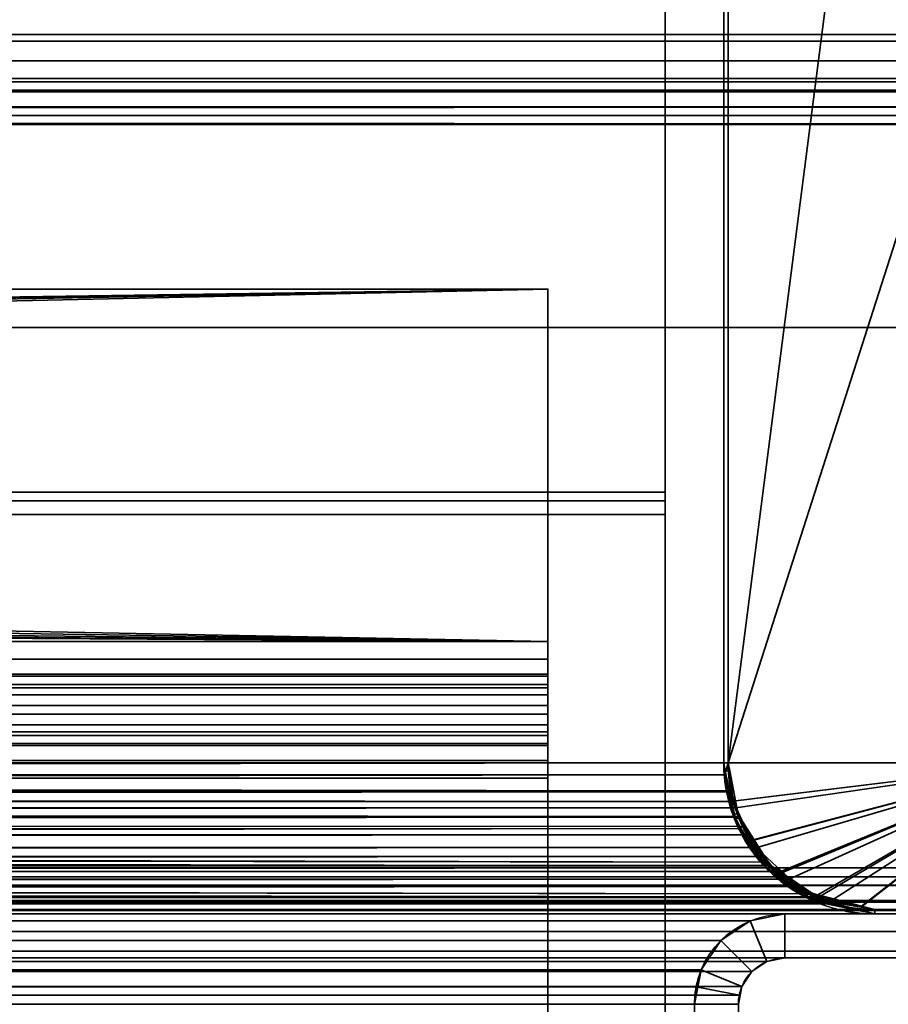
# Model space of a CAD drawing. Header units: millimetres. Extents: x -508 to 6708, y -115 to 193.
# Tile 627 of 656: x 1825 to 1855, y 47 to 81. Entities that reach past the tile are written whole.
import ezdxf

# ---------------------------------------------------------------- set-up
doc = ezdxf.new("R2010")
doc.units = ezdxf.units.MM
doc.layers.add('151', color=7, linetype='Continuous', true_color=0xffffff)

# ---------------------------------------------------------------- blocks, each defined once
blk = doc.blocks.new('UG_SURFACE_002')
at = {"layer": '151', "color": 252, "linetype": 'Continuous', "lineweight": 35}
for points in [[(2057.5, -10, 2215.25), (2057.5, 174.4, 2215.25), (942.5, 174.4, 2215.25), (942.5, -10, 2215.25)], [(1092.5, -10, 2065.25), (1092.5, 174.4, 2065.25), (1907.5, 174.4, 2065.25), (1907.5, -10, 2065.25)]]:
    blk.add_3dface(points, dxfattribs=at)
blk = doc.blocks.new('UG_SURFACE_148')
at = {"layer": '151', "color": 252, "linetype": 'Continuous', "lineweight": 35}
for points in [[(1886.92, 80, 2044.17), (1113.08, 80, 2044.17), (1111.901, 79.766, 2045.349), (1888.099, 79.766, 2045.349)], [(1133.92, 80, 2023.33), (1113.08, 80, 2044.17), (1886.92, 80, 2044.17), (1866.08, 80, 2023.33)], [(1864.901, 79.766, 2022.151), (1135.099, 79.766, 2022.151), (1133.92, 80, 2023.33), (1866.08, 80, 2023.33)], [(1888.099, 79.766, 2045.349), (1111.901, 79.766, 2045.349), (1110.902, 79.098, 2046.348), (1889.098, 79.098, 2046.348)], [(1863.902, 79.098, 2021.152), (1136.098, 79.098, 2021.152), (1135.099, 79.766, 2022.151), (1864.901, 79.766, 2022.151)], [(1889.098, 79.098, 2046.348), (1110.902, 79.098, 2046.348), (1110.234, 78.099, 2047.016), (1889.766, 78.099, 2047.016)], [(1863.234, 78.099, 2020.484), (1136.766, 78.099, 2020.484), (1136.098, 79.098, 2021.152), (1863.902, 79.098, 2021.152)], [(1888.037, 78.037, 2045.287), (1111.963, 78.037, 2045.287), (1112.475, 78.38, 2044.775), (1887.525, 78.38, 2044.775)], [(1887.525, 78.38, 2044.775), (1112.475, 78.38, 2044.775), (1113.08, 78.5, 2044.17), (1886.92, 78.5, 2044.17)], [(1133.92, 78.5, 2023.33), (1866.08, 78.5, 2023.33), (1886.92, 78.5, 2044.17), (1113.08, 78.5, 2044.17)], [(1866.08, 78.5, 2023.33), (1133.92, 78.5, 2023.33), (1134.525, 78.38, 2022.725), (1865.475, 78.38, 2022.725)], [(1865.475, 78.38, 2022.725), (1134.525, 78.38, 2022.725), (1135.037, 78.037, 2022.213), (1864.963, 78.037, 2022.213)], [(1889.941, 77.521, 2047.191), (1889.766, 78.099, 2047.016), (1110.234, 78.099, 2047.016), (1110.059, 77.521, 2047.191)], [(1888.38, 77.525, 2045.63), (1111.62, 77.525, 2045.63), (1111.963, 78.037, 2045.287), (1888.037, 78.037, 2045.287)], [(1864.963, 78.037, 2022.213), (1135.037, 78.037, 2022.213), (1135.38, 77.525, 2021.87), (1864.62, 77.525, 2021.87)], [(1136.941, 77.521, 2020.309), (1136.766, 78.099, 2020.484), (1863.234, 78.099, 2020.484)], [(1136.941, 77.521, 2020.309), (1863.234, 78.099, 2020.484), (1863.059, 77.521, 2020.309)], [(1110.059, 77.521, 2047.191), (1110, 76.92, 2047.25), (1890, 76.92, 2047.25)], [(1110.059, 77.521, 2047.191), (1890, 76.92, 2047.25), (1889.941, 77.521, 2047.191)], [(1111.53, 77.228, 2045.72), (1111.62, 77.525, 2045.63), (1888.38, 77.525, 2045.63), (1888.47, 77.228, 2045.72)], [(1864.53, 77.228, 2021.78), (1135.38, 77.525, 2021.87), (1135.47, 77.228, 2021.78)], [(1864.53, 77.228, 2021.78), (1864.62, 77.525, 2021.87), (1135.38, 77.525, 2021.87)], [(1863.059, 77.521, 2020.309), (1137, 76.92, 2020.25), (1136.941, 77.521, 2020.309)], [(1863.059, 77.521, 2020.309), (1863, 76.92, 2020.25), (1137, 76.92, 2020.25)], [(1110, 76.92, 2047.25), (1110, 70, 2047.25), (1890, 70, 2047.25), (1890, 76.92, 2047.25)], [(1888.5, 76.92, 2045.75), (1111.5, 76.92, 2045.75), (1111.53, 77.228, 2045.72)], [(1111.5, 76.92, 2045.75), (1888.5, 76.92, 2045.75), (1888.5, 70, 2045.75), (1111.5, 70, 2045.75)], [(1888.47, 77.228, 2045.72), (1888.5, 76.92, 2045.75), (1111.53, 77.228, 2045.72)], [(1135.47, 77.228, 2021.78), (1864.5, 76.92, 2021.75), (1864.53, 77.228, 2021.78)], [(1135.47, 77.228, 2021.78), (1135.5, 76.92, 2021.75), (1864.5, 76.92, 2021.75)], [(1135.5, 51.58, 2021.75), (1864.5, 51.58, 2021.75), (1864.5, 76.92, 2021.75), (1135.5, 76.92, 2021.75)], [(1137, 51.58, 2020.25), (1137, 76.92, 2020.25), (1863, 76.92, 2020.25), (1863, 51.58, 2020.25)], [(1111.5, 70, 2045.75), (1888.5, 70, 2045.75), (1890, 70, 2047.25), (1110, 70, 2047.25)], [(1864.5, 51.58, 2021.75), (1135.5, 51.58, 2021.75), (1135.559, 50.979, 2021.691)], [(1864.441, 50.979, 2021.691), (1864.5, 51.58, 2021.75), (1135.559, 50.979, 2021.691)], [(1137.03, 51.272, 2020.22), (1137, 51.58, 2020.25), (1863, 51.58, 2020.25)], [(1137.03, 51.272, 2020.22), (1863, 51.58, 2020.25), (1862.97, 51.272, 2020.22)], [(1862.97, 51.272, 2020.22), (1862.88, 50.975, 2020.13), (1137.12, 50.975, 2020.13), (1137.03, 51.272, 2020.22)], [(1135.559, 50.979, 2021.691), (1135.734, 50.401, 2021.516), (1864.266, 50.401, 2021.516), (1864.441, 50.979, 2021.691)], [(1862.537, 50.463, 2019.787), (1137.463, 50.463, 2019.787), (1137.12, 50.975, 2020.13), (1862.88, 50.975, 2020.13)], [(1864.266, 50.401, 2021.516), (1135.734, 50.401, 2021.516), (1136.402, 49.402, 2020.848), (1863.598, 49.402, 2020.848)], [(1862.025, 50.12, 2019.275), (1137.975, 50.12, 2019.275), (1137.463, 50.463, 2019.787), (1862.537, 50.463, 2019.787)], [(1861.42, 50, 2018.67), (1138.58, 50, 2018.67), (1137.975, 50.12, 2019.275), (1862.025, 50.12, 2019.275)], [(1148.92, 50, 2008.33), (1138.58, 50, 2018.67), (1861.42, 50, 2018.67), (1851.08, 50, 2008.33)], [(1849.901, 49.766, 2007.151), (1150.099, 49.766, 2007.151), (1148.92, 50, 2008.33), (1851.08, 50, 2008.33)], [(1848.902, 49.098, 2006.152), (1151.098, 49.098, 2006.152), (1150.099, 49.766, 2007.151), (1849.901, 49.766, 2007.151)], [(1850.475, 48.38, 2007.725), (1849.963, 48.037, 2007.213), (1848.902, 49.098, 2006.152), (1849.901, 49.766, 2007.151)], [(1851.08, 48.5, 2008.33), (1850.475, 48.38, 2007.725), (1849.901, 49.766, 2007.151), (1851.08, 50, 2008.33)], [(1851.08, 50, 2008.33), (1861.42, 50, 2018.67), (1861.42, 48.5, 2018.67), (1851.08, 48.5, 2008.33)], [(1863.598, 49.402, 2020.848), (1136.402, 49.402, 2020.848), (1137.401, 48.734, 2019.849), (1862.599, 48.734, 2019.849)], [(1848.234, 48.099, 2005.484), (1151.766, 48.099, 2005.484), (1151.098, 49.098, 2006.152), (1848.902, 49.098, 2006.152)], [(1848.234, 48.099, 2005.484), (1848.902, 49.098, 2006.152), (1849.963, 48.037, 2007.213), (1849.62, 47.525, 2006.87)], [(1862.599, 48.734, 2019.849), (1137.401, 48.734, 2019.849), (1138.58, 48.5, 2018.67), (1861.42, 48.5, 2018.67)], [(1148.92, 48.5, 2008.33), (1851.08, 48.5, 2008.33), (1861.42, 48.5, 2018.67), (1138.58, 48.5, 2018.67)], [(1851.08, 48.5, 2008.33), (1148.92, 48.5, 2008.33), (1149.525, 48.38, 2007.725), (1850.475, 48.38, 2007.725)], [(1850.475, 48.38, 2007.725), (1149.525, 48.38, 2007.725), (1150.037, 48.037, 2007.213), (1849.963, 48.037, 2007.213)], [(1849.963, 48.037, 2007.213), (1150.037, 48.037, 2007.213), (1150.38, 47.525, 2006.87), (1849.62, 47.525, 2006.87)], [(1151.941, 47.521, 2005.309), (1151.766, 48.099, 2005.484), (1848.234, 48.099, 2005.484)], [(1151.941, 47.521, 2005.309), (1848.234, 48.099, 2005.484), (1848.059, 47.521, 2005.309)], [(1848.059, 47.521, 2005.309), (1848.234, 48.099, 2005.484), (1849.62, 47.525, 2006.87), (1849.53, 47.228, 2006.78)], [(1849.53, 47.228, 2006.78), (1150.38, 47.525, 2006.87), (1150.47, 47.228, 2006.78)], [(1849.53, 47.228, 2006.78), (1849.62, 47.525, 2006.87), (1150.38, 47.525, 2006.87)], [(1848.059, 47.521, 2005.309), (1152, 46.92, 2005.25), (1151.941, 47.521, 2005.309)], [(1848.059, 47.521, 2005.309), (1848, 46.92, 2005.25), (1152, 46.92, 2005.25)], [(1848, 46.92, 2005.25), (1848.059, 47.521, 2005.309), (1849.53, 47.228, 2006.78), (1849.5, 46.92, 2006.75)], [(1150.47, 47.228, 2006.78), (1849.5, 46.92, 2006.75), (1849.53, 47.228, 2006.78)], [(1150.47, 47.228, 2006.78), (1150.5, 46.92, 2006.75), (1849.5, 46.92, 2006.75)], [(1150.5, 6.25, 2006.75), (1849.5, 6.25, 2006.75), (1849.5, 46.92, 2006.75), (1150.5, 46.92, 2006.75)], [(1152, 6.25, 2005.25), (1152, 46.92, 2005.25), (1848, 46.92, 2005.25), (1848, 6.25, 2005.25)], [(1849.5, 46.92, 2006.75), (1849.5, 6.25, 2006.75), (1848, 6.25, 2005.25), (1848, 46.92, 2005.25)]]:
    blk.add_3dface(points, dxfattribs=at)
blk = doc.blocks.new('UG_SURFACE_149')
at = {"layer": '151', "color": 252, "linetype": 'Continuous', "lineweight": 35}
for points in [[(1849.901, 49.766, 2007.151), (1849.901, 49.766, -7.75), (1848.902, 49.098, -7.75), (1848.902, 49.098, 2006.152)], [(1848.902, 49.098, -7.75), (1849.901, 49.766, -7.75), (1850.475, 48.38, -7.75), (1849.963, 48.037, -7.75)], [(1849.901, 49.766, 2007.151), (1848.902, 49.098, 2006.152), (1849.963, 48.037, 2007.213), (1850.475, 48.38, 2007.725)], [(1851.08, 50, 2008.33), (1851.08, 50, -7.75), (1849.901, 49.766, -7.75), (1849.901, 49.766, 2007.151)], [(1851.08, 48.5, -7.75), (1850.475, 48.38, -7.75), (1849.901, 49.766, -7.75), (1851.08, 50, -7.75)], [(1851.08, 50, 2008.33), (1849.901, 49.766, 2007.151), (1850.475, 48.38, 2007.725), (1851.08, 48.5, 2008.33)], [(1851.08, 50, 2008.33), (1861.42, 50, 2018.67), (1861.42, 50, -7.75), (1851.08, 50, -7.75)], [(1861.42, 48.5, -7.75), (1851.08, 48.5, -7.75), (1851.08, 50, -7.75), (1861.42, 50, -7.75)], [(1851.08, 48.5, 2008.33), (1861.42, 48.5, 2018.67), (1861.42, 50, 2018.67), (1851.08, 50, 2008.33)], [(1848.902, 49.098, 2006.152), (1848.902, 49.098, -7.75), (1848.234, 48.099, -7.75), (1848.234, 48.099, 2005.484)], [(1849.963, 48.037, -7.75), (1849.62, 47.525, -7.75), (1848.234, 48.099, -7.75), (1848.902, 49.098, -7.75)], [(1849.62, 47.525, 2006.87), (1849.963, 48.037, 2007.213), (1848.902, 49.098, 2006.152), (1848.234, 48.099, 2005.484)], [(1849.963, 48.037, 2007.213), (1849.963, 48.037, -7.75), (1850.475, 48.38, -7.75), (1850.475, 48.38, 2007.725)], [(1850.475, 48.38, 2007.725), (1850.475, 48.38, -7.75), (1851.08, 48.5, -7.75), (1851.08, 48.5, 2008.33)], [(1851.08, 48.5, 2008.33), (1851.08, 48.5, -7.75), (1861.42, 48.5, -7.75), (1861.42, 48.5, 2018.67)], [(1848.234, 48.099, -7.75), (1848, 46.92, -7.75), (1848, 46.92, 2005.25)], [(1848, 46.92, 2005.25), (1848.059, 47.521, 2005.309), (1848.234, 48.099, -7.75)], [(1848, 46.92, -7.75), (1848.234, 48.099, -7.75), (1849.62, 47.525, -7.75), (1849.5, 46.92, -7.75)], [(1848.059, 47.521, 2005.309), (1848.234, 48.099, 2005.484), (1848.234, 48.099, -7.75)], [(1849.53, 47.228, 2006.78), (1849.62, 47.525, 2006.87), (1848.234, 48.099, 2005.484), (1848.059, 47.521, 2005.309)], [(1849.62, 47.525, 2006.87), (1849.62, 47.525, -7.75), (1849.963, 48.037, -7.75), (1849.963, 48.037, 2007.213)], [(1849.5, 46.92, 2006.75), (1849.53, 47.228, 2006.78), (1848.059, 47.521, 2005.309), (1848, 46.92, 2005.25)], [(1849.53, 47.228, 2006.78), (1849.5, 46.92, -7.75), (1849.62, 47.525, -7.75)], [(1849.62, 47.525, -7.75), (1849.62, 47.525, 2006.87), (1849.53, 47.228, 2006.78)], [(1849.53, 47.228, 2006.78), (1849.5, 46.92, 2006.75), (1849.5, 46.92, -7.75)], [(1848, 6.25, 2005.25), (1848, 46.92, 2005.25), (1848, 46.92, -7.75), (1848, 6.25, -7.75)], [(1849.5, 46.92, -7.75), (1849.5, 6.25, -7.75), (1848, 6.25, -7.75), (1848, 46.92, -7.75)], [(1848, 46.92, 2005.25), (1848, 6.25, 2005.25), (1849.5, 6.25, 2006.75), (1849.5, 46.92, 2006.75)], [(1849.5, 6.25, 2006.75), (1849.5, 6.25, -7.75), (1849.5, 46.92, -7.75), (1849.5, 46.92, 2006.75)]]:
    blk.add_3dface(points, dxfattribs=at)
blk = doc.blocks.new('UG_SURFACE_151')
at = {"layer": '151', "color": 252, "linetype": 'Continuous', "lineweight": 35}
for points in [[(1847, 94.189, -1.975), (1153, 94.189, -1.975), (1153, 64.383, 7.137), (1847, 64.383, 7.137)], [(1847, 64.091, 6.181), (1847, 93.896, -2.932), (1847, 94.189, -1.975), (1847, 64.383, 7.137)], [(1847, 93.896, -2.932), (1847, 64.091, 6.181), (1153, 64.091, 6.181), (1153, 93.896, -2.932)], [(1153, 63.629, 7.25), (1847, 63.629, 7.25), (1847, 64.383, 7.137), (1153, 64.383, 7.137)], [(1847, 64.383, 7.137), (1847, 63.629, 7.25), (1847, 63.629, 6.25), (1847, 64.091, 6.181)], [(1153, 64.091, 6.181), (1847, 64.091, 6.181), (1847, 63.629, 6.25), (1153, 63.629, 6.25)], [(1847, 63.629, 7.25), (1153, 63.629, 7.25), (1153, 6.5, 7.25), (1847, 6.5, 7.25)], [(1847, 63.629, 6.25), (1847, 6.5, 6.25), (1153, 6.5, 6.25), (1153, 63.629, 6.25)], [(1847, 63.629, 7.25), (1847, 6.5, 7.25), (1847, 6.5, 6.25), (1847, 63.629, 6.25)]]:
    blk.add_3dface(points, dxfattribs=at)
blk = doc.blocks.new('UG_SURFACE_152')
at = {"layer": '151', "color": 252, "linetype": 'Continuous', "lineweight": 35}
for points in [[(1843, 71.312, -8.75), (1157, 71.312, -8.75), (1157, 71.312, -7.25), (1843, 71.312, -7.25)], [(1550, 67, -7.25), (1843, 71.312, -7.25), (1157, 71.312, -7.25)], [(1157, 71.312, -8.75), (1843, 71.312, -8.75), (1550, 67, -8.75)], [(1843, 71.312, -7.25), (1550, 67, -7.25), (1551.22, 66.741, -7.25)], [(1551.22, 66.741, -8.75), (1550, 67, -8.75), (1843, 71.312, -8.75)], [(1551.22, 66.741, -7.25), (1552.229, 66.007, -7.25), (1843, 71.312, -7.25)], [(1843, 71.312, -8.75), (1552.229, 66.007, -8.75), (1551.22, 66.741, -8.75)], [(1843, 59.292, -7.25), (1843, 71.312, -7.25), (1552.229, 66.007, -7.25), (1552.853, 64.927, -7.25)], [(1552.853, 64.927, -8.75), (1552.229, 66.007, -8.75), (1843, 71.312, -8.75)], [(1843, 71.312, -8.75), (1843, 59.292, -8.75), (1552.984, 63.686, -8.75), (1552.853, 64.927, -8.75)], [(1843, 59.292, -8.75), (1843, 71.312, -8.75), (1843, 71.312, -7.25), (1843, 59.292, -7.25)], [(1552.853, 64.927, -7.25), (1552.984, 63.686, -7.25), (1843, 59.292, -7.25)], [(1843, 59.292, -7.25), (1552.984, 63.686, -7.25), (1552.598, 62.5, -7.25)], [(1552.598, 62.5, -8.75), (1552.984, 63.686, -8.75), (1843, 59.292, -8.75)], [(1552.598, 62.5, -7.25), (1551.763, 61.573, -7.25), (1843, 59.292, -7.25)], [(1843, 59.292, -8.75), (1551.763, 61.573, -8.75), (1552.598, 62.5, -8.75)], [(1551.763, 61.573, -7.25), (1550.624, 61.066, -7.25), (1843, 59.292, -7.25)], [(1550.624, 61.066, -8.75), (1551.763, 61.573, -8.75), (1843, 59.292, -8.75)], [(1157, 59.292, -7.25), (1843, 59.292, -7.25), (1550.624, 61.066, -7.25), (1549.376, 61.066, -7.25)], [(1550, 61, -8.75), (1843, 59.292, -8.75), (1157, 59.292, -8.75)], [(1843, 59.292, -8.75), (1550, 61, -8.75), (1550.624, 61.066, -8.75)], [(1157, 58.687, -7.13), (1843, 58.687, -7.13), (1843, 59.292, -7.25), (1157, 59.292, -7.25)], [(1157, 59.292, -8.75), (1843, 59.292, -8.75), (1843, 58.113, -8.516), (1157, 58.113, -8.516)], [(1843, 59.292, -7.25), (1843, 58.687, -7.13), (1843, 58.113, -8.516), (1843, 59.292, -8.75)], [(1157, 58.174, -6.787), (1843, 58.174, -6.787), (1843, 58.687, -7.13), (1157, 58.687, -7.13)], [(1843, 58.687, -7.13), (1843, 58.174, -6.787), (1843, 57.114, -7.848), (1843, 58.113, -8.516)], [(1157, 57.832, -6.275), (1843, 57.832, -6.275), (1843, 58.174, -6.787), (1157, 58.174, -6.787)], [(1157, 58.113, -8.516), (1843, 58.113, -8.516), (1843, 57.114, -7.848), (1157, 57.114, -7.848)], [(1843, 58.174, -6.787), (1843, 57.832, -6.275), (1843, 56.446, -6.849), (1843, 57.114, -7.848)], [(1157, 57.712, -5.67), (1843, 57.712, -5.67), (1843, 57.832, -6.275), (1157, 57.832, -6.275)], [(1843, 56.212, -5.67), (1843, 56.446, -6.849), (1843, 57.832, -6.275), (1843, 57.712, -5.67)], [(1157, 57.477, 4.349), (1843, 57.477, 4.349), (1843, 57.712, 3.17), (1157, 57.712, 3.17)], [(1157, 57.712, 3.17), (1843, 57.712, 3.17), (1843, 57.712, -5.67), (1157, 57.712, -5.67)], [(1157, 56.81, 5.348), (1843, 56.81, 5.348), (1843, 57.477, 4.349), (1157, 57.477, 4.349)], [(1843, 57.712, 3.17), (1843, 57.477, 4.349), (1843, 56.091, 3.775), (1843, 56.212, 3.17)], [(1843, 57.712, -5.67), (1843, 57.712, 3.17), (1843, 56.212, 3.17), (1843, 56.212, -5.67)], [(1843, 55.749, 4.287), (1843, 56.091, 3.775), (1843, 57.477, 4.349), (1843, 56.81, 5.348)], [(1157, 57.114, -7.848), (1843, 57.114, -7.848), (1843, 56.446, -6.849), (1157, 56.446, -6.849)], [(1157, 55.81, 6.016), (1843, 55.81, 6.016), (1843, 56.81, 5.348), (1157, 56.81, 5.348)], [(1843, 55.236, 4.63), (1843, 55.749, 4.287), (1843, 56.81, 5.348), (1843, 55.81, 6.016)], [(1157, 56.446, -6.849), (1843, 56.446, -6.849), (1843, 56.212, -5.67), (1157, 56.212, -5.67)], [(1157, 56.212, 3.17), (1843, 56.212, 3.17), (1843, 56.091, 3.775), (1157, 56.091, 3.775)], [(1157, 56.212, -5.67), (1843, 56.212, -5.67), (1843, 56.212, 3.17), (1157, 56.212, 3.17)], [(1157, 56.091, 3.775), (1843, 56.091, 3.775), (1843, 55.749, 4.287), (1157, 55.749, 4.287)], [(1157, 54.632, 6.25), (1843, 54.632, 6.25), (1843, 55.81, 6.016), (1157, 55.81, 6.016)], [(1157, 55.749, 4.287), (1843, 55.749, 4.287), (1843, 55.236, 4.63), (1157, 55.236, 4.63)], [(1843, 54.632, 4.75), (1843, 55.236, 4.63), (1843, 55.81, 6.016), (1843, 54.632, 6.25)], [(1157, 55.236, 4.63), (1843, 55.236, 4.63), (1843, 54.632, 4.75), (1157, 54.632, 4.75)], [(1157, 44.454, 6.25), (1843, 44.454, 6.25), (1843, 54.632, 6.25), (1157, 54.632, 6.25)], [(1157, 54.632, 4.75), (1843, 54.632, 4.75), (1843, 44.454, 4.75), (1157, 44.454, 4.75)], [(1843, 44.454, 4.75), (1843, 54.632, 4.75), (1843, 54.632, 6.25), (1843, 44.454, 6.25)]]:
    blk.add_3dface(points, dxfattribs=at)
blk = doc.blocks.new('UG_SURFACE_164')
at = {"layer": '151', "color": 14, "linetype": 'Continuous', "lineweight": 35}
for points in [[(1860, 50.15, 2017.25), (1860, 55.15, 2017.25), (1140, 55.15, 2017.25), (1140, 50.15, 2017.25)], [(1860, 55.15, 2017.25), (1849.15, 55.15, 2006.4), (1150.85, 55.15, 2006.4), (1140, 55.15, 2017.25)], [(1150.759, 54.198, 2006.491), (1849.15, 55.15, 2006.4), (1849.324, 53.842, 2006.574)], [(1150.759, 54.198, 2006.491), (1150.85, 55.15, 2006.4), (1849.15, 55.15, 2006.4)], [(1849.414, 53.622, 2006.664), (1849.324, 53.842, 2006.574), (1849.15, 55.15, 2006.4), (1860, 55.15, 2017.25)], [(1850.136, 52.266, 2007.386), (1849.794, 52.695, 2007.044), (1849.414, 53.622, 2006.664), (1860, 55.15, 2017.25)], [(1851.232, 51.184, 2008.482), (1850.782, 51.454, 2008.032), (1850.136, 52.266, 2007.386), (1860, 55.15, 2017.25)], [(1860, 55.15, 2017.25), (1852.607, 50.417, 2009.857), (1852.471, 50.44, 2009.721), (1851.232, 51.184, 2008.482)], [(1860, 55.15, 2017.25), (1860, 50.15, 2017.25), (1854.15, 50.15, 2011.4), (1852.607, 50.417, 2009.857)], [(1849.324, 53.842, 2006.574), (1150.571, 53.63, 2006.68), (1150.759, 54.198, 2006.491)], [(1849.324, 53.842, 2006.574), (1849.414, 53.622, 2006.664), (1150.571, 53.63, 2006.68)], [(1150.357, 52.984, 2006.893), (1150.571, 53.63, 2006.68), (1849.414, 53.622, 2006.664)], [(1150.357, 52.984, 2006.893), (1849.414, 53.622, 2006.664), (1849.794, 52.695, 2007.044)], [(1849.794, 52.695, 2007.044), (1149.864, 52.258, 2007.385), (1150.357, 52.984, 2006.893)], [(1849.794, 52.695, 2007.044), (1850.136, 52.266, 2007.386), (1149.864, 52.258, 2007.385)], [(1149.534, 51.769, 2007.716), (1850.136, 52.266, 2007.386), (1850.782, 51.454, 2008.032)], [(1149.534, 51.769, 2007.716), (1149.864, 52.258, 2007.385), (1850.136, 52.266, 2007.386)], [(1850.782, 51.454, 2008.032), (1148.762, 51.184, 2008.487), (1149.534, 51.769, 2007.716)], [(1850.782, 51.454, 2008.032), (1851.232, 51.184, 2008.482), (1148.762, 51.184, 2008.487)], [(1148.116, 50.693, 2009.134), (1851.232, 51.184, 2008.482), (1852.471, 50.44, 2009.721)], [(1148.116, 50.693, 2009.134), (1148.762, 51.184, 2008.487), (1851.232, 51.184, 2008.482)], [(1145.85, 50.15, 2011.4), (1147.38, 50.517, 2009.87), (1852.607, 50.417, 2009.857)], [(1852.607, 50.417, 2009.857), (1854.15, 50.15, 2011.4), (1145.85, 50.15, 2011.4)], [(1852.471, 50.44, 2009.721), (1147.38, 50.517, 2009.87), (1148.116, 50.693, 2009.134)], [(1852.471, 50.44, 2009.721), (1852.607, 50.417, 2009.857), (1147.38, 50.517, 2009.87)], [(1854.15, 50.15, 2011.4), (1860, 50.15, 2017.25), (1140, 50.15, 2017.25), (1145.85, 50.15, 2011.4)]]:
    blk.add_3dface(points, dxfattribs=at)
blk = doc.blocks.new('UG_SURFACE_165')
at = {"layer": '151', "color": 7, "linetype": 'Continuous', "lineweight": 35}
for points in [[(1849.15, 55.15, 2006.4), (1849.15, 173.15, 2006.4), (1150.85, 173.15, 2006.4), (1150.85, 55.15, 2006.4)], [(1151, 55.15, 2006.25), (1151, 173.15, 2006.25), (1849, 173.15, 2006.25), (1849, 55.15, 2006.25)], [(1849, 55.15, 2006.25), (1849, 173.15, 2006.25), (1849.15, 173.15, 2006.4), (1849.15, 55.15, 2006.4)], [(1849.241, 54.198, 2006.491), (1150.85, 55.15, 2006.4), (1150.676, 53.842, 2006.574)], [(1849.241, 54.198, 2006.491), (1849.15, 55.15, 2006.4), (1150.85, 55.15, 2006.4)], [(1849.039, 54.744, 2006.289), (1150.947, 54.75, 2006.303), (1151, 55.15, 2006.25)], [(1151, 55.15, 2006.25), (1849, 55.15, 2006.25), (1849.039, 54.744, 2006.289)], [(1849.039, 54.744, 2006.289), (1849, 55.15, 2006.25), (1849.15, 55.15, 2006.4)], [(1849.15, 55.15, 2006.4), (1849.241, 54.198, 2006.491), (1849.094, 54.17, 2006.344), (1849.039, 54.744, 2006.289)], [(1150.82, 53.802, 2006.429), (1150.947, 54.75, 2006.303), (1849.039, 54.744, 2006.289)], [(1150.82, 53.802, 2006.429), (1849.039, 54.744, 2006.289), (1849.094, 54.17, 2006.344)], [(1849.094, 54.17, 2006.344), (1150.619, 53.31, 2006.631), (1150.82, 53.802, 2006.429)], [(1849.094, 54.17, 2006.344), (1849.381, 53.304, 2006.631), (1150.619, 53.31, 2006.631)], [(1150.676, 53.842, 2006.574), (1849.529, 53.33, 2006.779), (1849.241, 54.198, 2006.491)], [(1849.381, 53.304, 2006.631), (1849.094, 54.17, 2006.344), (1849.241, 54.198, 2006.491), (1849.529, 53.33, 2006.779)], [(1150.676, 53.842, 2006.574), (1150.469, 53.337, 2006.781), (1849.529, 53.33, 2006.779)], [(1850.466, 51.769, 2007.716), (1150.469, 53.337, 2006.781), (1150.206, 52.695, 2007.044)], [(1150.337, 52.621, 2006.913), (1150.619, 53.31, 2006.631), (1849.381, 53.304, 2006.631)], [(1150.337, 52.621, 2006.913), (1849.381, 53.304, 2006.631), (1849.508, 52.92, 2006.758)], [(1850.466, 51.769, 2007.716), (1849.643, 52.984, 2006.893), (1150.469, 53.337, 2006.781)], [(1849.643, 52.984, 2006.893), (1849.529, 53.33, 2006.779), (1150.469, 53.337, 2006.781)], [(1849.529, 53.33, 2006.779), (1849.643, 52.984, 2006.893), (1849.508, 52.92, 2006.758), (1849.381, 53.304, 2006.631)], [(1849.508, 52.92, 2006.758), (1149.832, 51.988, 2007.418), (1150.337, 52.621, 2006.913)], [(1849.508, 52.92, 2006.758), (1850.157, 51.962, 2007.407), (1149.832, 51.988, 2007.418)], [(1850.157, 51.962, 2007.407), (1849.508, 52.92, 2006.758), (1849.643, 52.984, 2006.893), (1850.466, 51.769, 2007.716)], [(1150.206, 52.695, 2007.044), (1149.369, 51.644, 2007.881), (1850.625, 51.648, 2007.875)], [(1150.206, 52.695, 2007.044), (1850.625, 51.648, 2007.875), (1850.466, 51.769, 2007.716)], [(1149.319, 51.343, 2007.931), (1149.832, 51.988, 2007.418), (1850.157, 51.962, 2007.407)], [(1149.319, 51.343, 2007.931), (1850.157, 51.962, 2007.407), (1850.356, 51.668, 2007.606)], [(1850.466, 51.769, 2007.716), (1850.356, 51.668, 2007.606), (1850.157, 51.962, 2007.407)], [(1850.356, 51.668, 2007.606), (1850.466, 51.769, 2007.716), (1850.625, 51.648, 2007.875)], [(1149.218, 51.454, 2008.032), (1147.682, 50.532, 2009.568), (1852.32, 50.589, 2009.57)], [(1850.356, 51.668, 2007.606), (1148.676, 50.958, 2008.574), (1149.319, 51.343, 2007.931)], [(1850.356, 51.668, 2007.606), (1851.323, 50.934, 2008.573), (1148.676, 50.958, 2008.574)], [(1851.884, 50.693, 2009.134), (1149.369, 51.644, 2007.881), (1149.218, 51.454, 2008.032)], [(1149.218, 51.454, 2008.032), (1852.32, 50.589, 2009.57), (1851.884, 50.693, 2009.134)], [(1851.884, 50.693, 2009.134), (1850.625, 51.648, 2007.875), (1149.369, 51.644, 2007.881)], [(1850.625, 51.648, 2007.875), (1851.884, 50.693, 2009.134), (1851.323, 50.934, 2008.573), (1850.356, 51.668, 2007.606)], [(1147.579, 50.299, 2009.671), (1148.676, 50.958, 2008.574), (1851.323, 50.934, 2008.573)], [(1147.579, 50.299, 2009.671), (1851.323, 50.934, 2008.573), (1851.816, 50.559, 2009.066)], [(1851.884, 50.693, 2009.134), (1851.816, 50.559, 2009.066), (1851.323, 50.934, 2008.573)], [(1147.529, 50.44, 2009.721), (1145.85, 50.15, 2011.4), (1854.15, 50.15, 2011.4)], [(1851.816, 50.559, 2009.066), (1147.334, 50.257, 2009.917), (1147.579, 50.299, 2009.671)], [(1851.816, 50.559, 2009.066), (1852.679, 50.352, 2009.929), (1147.334, 50.257, 2009.917)], [(1147.529, 50.44, 2009.721), (1854.15, 50.15, 2011.4), (1852.32, 50.589, 2009.57)], [(1852.32, 50.589, 2009.57), (1147.682, 50.532, 2009.568), (1147.529, 50.44, 2009.721)], [(1852.679, 50.352, 2009.929), (1851.816, 50.559, 2009.066), (1851.884, 50.693, 2009.134), (1852.32, 50.589, 2009.57)], [(1852.32, 50.589, 2009.57), (1854.15, 50.15, 2011.4), (1854.15, 50, 2011.4), (1852.679, 50.352, 2009.929)], [(1140, 50.15, 2017.25), (1140, 50, 2017.25), (1860, 50, 2017.25), (1860, 50.15, 2017.25)], [(1860, 50.15, 2017.25), (1854.15, 50.15, 2011.4), (1145.85, 50.15, 2011.4), (1140, 50.15, 2017.25)], [(1854.15, 50, 2011.4), (1145.85, 50, 2011.4), (1147.334, 50.257, 2009.917)], [(1147.334, 50.257, 2009.917), (1852.679, 50.352, 2009.929), (1854.15, 50, 2011.4)], [(1854.15, 50.15, 2011.4), (1860, 50.15, 2017.25), (1860, 50, 2017.25), (1854.15, 50, 2011.4)], [(1860, 50, 2017.25), (1140, 50, 2017.25), (1145.85, 50, 2011.4), (1854.15, 50, 2011.4)]]:
    blk.add_3dface(points, dxfattribs=at)
blk = doc.blocks.new('UG_SURFACE_166')
at = {"layer": '151', "color": 41, "linetype": 'Continuous', "lineweight": 35}
for points in [[(1849.15, 173.15, 2006.4), (1849.15, 55.15, 2006.4), (1150.85, 55.15, 2006.4), (1150.85, 173.15, 2006.4)], [(1860, 89, 2017.25), (1860, 55.15, 2017.25), (1849.15, 55.15, 2006.4), (1849.15, 173.15, 2006.4)], [(1860, 55.15, 2017.25), (1860, 89, 2017.25), (1140, 89, 2017.25), (1140, 55.15, 2017.25)], [(1849.15, 55.15, 2006.4), (1860, 55.15, 2017.25), (1140, 55.15, 2017.25), (1150.85, 55.15, 2006.4)]]:
    blk.add_3dface(points, dxfattribs=at)
blk = doc.blocks.new('UG_SURFACE_171')
at = {"layer": '151', "color": 14, "linetype": 'Continuous', "lineweight": 35}
for points in [[(1849.323, 53.846, 2006.573), (1849.15, 55.15, -4.75), (1849.406, 53.861, -4.75)], [(1849.323, 53.846, 2006.573), (1849.15, 55.15, 2006.4), (1849.15, 55.15, -4.75)], [(1860, 55.15, 2017.25), (1860, 55.15, -4.75), (1849.15, 55.15, -4.75), (1849.15, 55.15, 2006.4)], [(1849.406, 53.861, -4.75), (1849.15, 55.15, -4.75), (1860, 55.15, -4.75)], [(1860, 55.15, 2017.25), (1849.15, 55.15, 2006.4), (1849.323, 53.846, 2006.573), (1849.324, 53.845, 2006.573)], [(1849.324, 53.845, 2006.573), (1849.939, 52.49, 2007.189), (1860, 55.15, 2017.25)], [(1860, 55.15, -4.75), (1850.003, 52.529, -4.75), (1849.531, 53.237, -4.75), (1849.406, 53.861, -4.75)], [(1860, 55.15, 2017.25), (1849.939, 52.49, 2007.189), (1849.993, 52.372, 2007.242), (1850.971, 51.464, 2008.221)], [(1850.949, 51.391, -4.75), (1850.614, 51.614, -4.75), (1850.003, 52.529, -4.75), (1860, 55.15, -4.75)], [(1860, 55.15, -4.75), (1852.204, 50.552, -4.75), (1850.949, 51.391, -4.75)], [(1850.971, 51.464, 2008.221), (1851.689, 50.797, 2008.939), (1852.215, 50.659, 2009.465), (1860, 55.15, 2017.25)], [(1853.699, 50.24, -4.75), (1852.237, 50.531, -4.75), (1852.204, 50.552, -4.75), (1860, 55.15, -4.75)], [(1852.215, 50.659, 2009.465), (1853.699, 50.269, 2010.949), (1860, 55.15, 2017.25)], [(1860, 55.15, -4.75), (1860, 50.15, -4.75), (1854.15, 50.15, -4.75), (1853.699, 50.24, -4.75)], [(1853.699, 50.269, 2010.949), (1854.15, 50.15, 2011.4), (1860, 50.15, 2017.25), (1860, 55.15, 2017.25)], [(1860, 50.15, -4.75), (1860, 55.15, -4.75), (1860, 55.15, 2017.25), (1860, 50.15, 2017.25)], [(1849.406, 53.861, -4.75), (1849.324, 53.845, 2006.573), (1849.323, 53.846, 2006.573)], [(1849.324, 53.845, 2006.573), (1849.406, 53.861, -4.75), (1849.531, 53.237, -4.75)], [(1849.531, 53.237, -4.75), (1849.939, 52.49, 2007.189), (1849.324, 53.845, 2006.573)], [(1849.531, 53.237, -4.75), (1850.003, 52.529, -4.75), (1849.939, 52.49, 2007.189)], [(1849.993, 52.372, 2007.242), (1849.939, 52.49, 2007.189), (1850.003, 52.529, -4.75)], [(1849.993, 52.372, 2007.242), (1850.003, 52.529, -4.75), (1850.614, 51.614, -4.75)], [(1850.614, 51.614, -4.75), (1850.971, 51.464, 2008.221), (1849.993, 52.372, 2007.242)], [(1850.614, 51.614, -4.75), (1850.949, 51.391, -4.75), (1850.971, 51.464, 2008.221)], [(1851.689, 50.797, 2008.939), (1850.971, 51.464, 2008.221), (1850.949, 51.391, -4.75)], [(1851.689, 50.797, 2008.939), (1850.949, 51.391, -4.75), (1852.204, 50.552, -4.75)], [(1852.204, 50.552, -4.75), (1852.215, 50.659, 2009.465), (1851.689, 50.797, 2008.939)], [(1852.215, 50.659, 2009.465), (1852.204, 50.552, -4.75), (1852.237, 50.531, -4.75)], [(1853.699, 50.24, -4.75), (1853.699, 50.269, 2010.949), (1852.215, 50.659, 2009.465)], [(1852.215, 50.659, 2009.465), (1852.237, 50.531, -4.75), (1853.699, 50.24, -4.75)], [(1854.15, 50.15, -4.75), (1854.15, 50.15, 2011.4), (1853.699, 50.269, 2010.949)], [(1853.699, 50.269, 2010.949), (1853.699, 50.24, -4.75), (1854.15, 50.15, -4.75)], [(1854.15, 50.15, 2011.4), (1854.15, 50.15, -4.75), (1860, 50.15, -4.75), (1860, 50.15, 2017.25)]]:
    blk.add_3dface(points, dxfattribs=at)
blk = doc.blocks.new('UG_SURFACE_172')
at = {"layer": '151', "color": 7, "linetype": 'Continuous', "lineweight": 35}
for points in [[(1849, 55.15, -4.75), (1849, 173.15, -4.75), (1849.15, 173.15, -4.75), (1849.15, 55.15, -4.75)], [(1849, 55.15, 2006.25), (1849, 173.15, 2006.25), (1849, 173.15, -4.75), (1849, 55.15, -4.75)], [(1849, 173.15, 2006.25), (1849, 55.15, 2006.25), (1849.15, 55.15, 2006.4), (1849.15, 173.15, 2006.4)], [(1849.15, 55.15, -4.75), (1849.15, 173.15, -4.75), (1849.15, 173.15, 2006.4), (1849.15, 55.15, 2006.4)], [(1849.054, 54.869, -4.75), (1849, 55.15, -4.75), (1849.15, 55.15, -4.75), (1849.203, 54.878, -4.75)], [(1849.255, 53.55, 2006.505), (1849, 55.15, -4.75), (1849.054, 54.869, -4.75)], [(1849.255, 53.55, 2006.505), (1849, 55.15, 2006.25), (1849, 55.15, -4.75)], [(1849, 55.15, 2006.25), (1849.255, 53.55, 2006.505), (1849.324, 53.842, 2006.574), (1849.15, 55.15, 2006.4)], [(1849.15, 55.15, 2006.4), (1849.484, 53.439, -4.75), (1849.203, 54.878, -4.75)], [(1849.509, 53.311, -4.75), (1849.484, 53.439, -4.75), (1849.15, 55.15, 2006.4)], [(1849.15, 55.15, 2006.4), (1849.324, 53.842, 2006.574), (1849.509, 53.311, -4.75)], [(1849.203, 54.878, -4.75), (1849.15, 55.15, -4.75), (1849.15, 55.15, 2006.4)], [(1849.338, 53.386, -4.75), (1849.054, 54.869, -4.75), (1849.203, 54.878, -4.75), (1849.484, 53.439, -4.75)], [(1849.392, 53.286, 2006.642), (1849.054, 54.869, -4.75), (1849.338, 53.386, -4.75)], [(1849.054, 54.869, -4.75), (1849.392, 53.286, 2006.642), (1849.255, 53.55, 2006.505)], [(1849.532, 53.335, 2006.782), (1849.324, 53.842, 2006.574), (1849.255, 53.55, 2006.505), (1849.392, 53.286, 2006.642)], [(1849.324, 53.842, 2006.574), (1849.532, 53.335, 2006.782), (1849.509, 53.311, -4.75)], [(1849.361, 53.269, -4.75), (1849.338, 53.386, -4.75), (1849.484, 53.439, -4.75), (1849.509, 53.311, -4.75)], [(1849.338, 53.386, -4.75), (1849.361, 53.269, -4.75), (1849.392, 53.286, 2006.642)], [(1849.509, 53.311, -4.75), (1849.516, 53.272, -4.75), (1849.368, 53.258, -4.75), (1849.361, 53.269, -4.75)], [(1849.361, 53.269, -4.75), (1849.368, 53.258, -4.75), (1849.392, 53.286, 2006.642)], [(1850.026, 52.065, 2007.277), (1849.392, 53.286, 2006.642), (1849.368, 53.258, -4.75)], [(1849.516, 53.272, -4.75), (1850.256, 52.156, -4.75), (1850.143, 52.068, -4.75), (1849.368, 53.258, -4.75)], [(1850.026, 52.065, 2007.277), (1849.368, 53.258, -4.75), (1850.143, 52.068, -4.75)], [(1849.392, 53.286, 2006.642), (1850.026, 52.065, 2007.277), (1849.794, 52.695, 2007.044), (1849.532, 53.335, 2006.782)], [(1849.516, 53.272, -4.75), (1849.509, 53.311, -4.75), (1849.532, 53.335, 2006.782)], [(1850.256, 52.156, -4.75), (1849.516, 53.272, -4.75), (1849.532, 53.335, 2006.782)], [(1850.614, 51.614, -4.75), (1850.256, 52.156, -4.75), (1849.532, 53.335, 2006.782)], [(1849.532, 53.335, 2006.782), (1849.794, 52.695, 2007.044), (1850.614, 51.614, -4.75)], [(1849.794, 52.695, 2007.044), (1850.632, 51.643, 2007.882), (1850.614, 51.614, -4.75)], [(1850.632, 51.643, 2007.882), (1849.794, 52.695, 2007.044), (1850.026, 52.065, 2007.277), (1850.552, 51.609, 2007.802)], [(1850.143, 52.068, -4.75), (1850.552, 51.609, 2007.802), (1850.026, 52.065, 2007.277)], [(1850.508, 51.508, -4.75), (1850.143, 52.068, -4.75), (1850.256, 52.156, -4.75), (1850.614, 51.614, -4.75)], [(1850.143, 52.068, -4.75), (1850.508, 51.508, -4.75), (1850.552, 51.609, 2007.802)], [(1850.614, 51.614, -4.75), (1851.317, 51.153, -4.75), (1851.228, 51.024, -4.75), (1850.508, 51.508, -4.75)], [(1851.68, 50.631, 2008.93), (1850.552, 51.609, 2007.802), (1850.508, 51.508, -4.75)], [(1851.68, 50.631, 2008.93), (1850.508, 51.508, -4.75), (1851.228, 51.024, -4.75)], [(1850.552, 51.609, 2007.802), (1850.782, 51.454, 2008.032), (1850.632, 51.643, 2007.882)], [(1850.782, 51.454, 2008.032), (1850.552, 51.609, 2007.802), (1851.68, 50.631, 2008.93)], [(1851.317, 51.153, -4.75), (1850.614, 51.614, -4.75), (1850.632, 51.643, 2007.882)], [(1852.31, 50.501, -4.75), (1851.317, 51.153, -4.75), (1850.632, 51.643, 2007.882)], [(1850.632, 51.643, 2007.882), (1850.782, 51.454, 2008.032), (1852.31, 50.501, -4.75)], [(1850.782, 51.454, 2008.032), (1852.319, 50.532, 2009.569), (1852.31, 50.501, -4.75)], [(1852.319, 50.532, 2009.569), (1850.782, 51.454, 2008.032), (1851.68, 50.631, 2008.93), (1852.27, 50.48, 2009.52)], [(1852.125, 50.42, -4.75), (1851.228, 51.024, -4.75), (1851.317, 51.153, -4.75), (1852.31, 50.501, -4.75)], [(1851.228, 51.024, -4.75), (1852.27, 50.48, 2009.52), (1851.68, 50.631, 2008.93)], [(1851.228, 51.024, -4.75), (1852.125, 50.42, -4.75), (1852.27, 50.48, 2009.52)], [(1852.31, 50.501, -4.75), (1852.261, 50.392, -4.75), (1852.125, 50.42, -4.75)], [(1852.125, 50.42, -4.75), (1852.261, 50.392, -4.75), (1852.27, 50.48, 2009.52)], [(1852.31, 50.501, -4.75), (1852.646, 50.437, -4.75), (1852.607, 50.32, -4.75), (1852.261, 50.392, -4.75)], [(1852.27, 50.48, 2009.52), (1852.261, 50.392, -4.75), (1852.607, 50.32, -4.75)], [(1852.27, 50.48, 2009.52), (1852.471, 50.44, 2009.721), (1852.319, 50.532, 2009.569)], [(1852.607, 50.32, -4.75), (1854.15, 50, 2011.4), (1852.27, 50.48, 2009.52)], [(1852.471, 50.44, 2009.721), (1852.27, 50.48, 2009.52), (1854.15, 50, 2011.4)], [(1852.646, 50.437, -4.75), (1852.31, 50.501, -4.75), (1852.319, 50.532, 2009.569)], [(1854.15, 50.15, -4.75), (1852.646, 50.437, -4.75), (1852.319, 50.532, 2009.569)], [(1852.319, 50.532, 2009.569), (1852.471, 50.44, 2009.721), (1854.15, 50.15, -4.75)], [(1852.471, 50.44, 2009.721), (1854.15, 50.15, 2011.4), (1854.15, 50.15, -4.75)], [(1854.15, 50, 2011.4), (1854.15, 50.15, 2011.4), (1852.471, 50.44, 2009.721)], [(1854.15, 50, -4.75), (1852.607, 50.32, -4.75), (1852.646, 50.437, -4.75), (1854.15, 50.15, -4.75)], [(1852.607, 50.32, -4.75), (1854.15, 50, -4.75), (1854.15, 50, 2011.4)], [(1860, 50.15, 2017.25), (1860, 50.15, -4.75), (1854.15, 50.15, -4.75), (1854.15, 50.15, 2011.4)], [(1860, 50.15, -4.75), (1860, 50, -4.75), (1854.15, 50, -4.75), (1854.15, 50.15, -4.75)], [(1854.15, 50, 2011.4), (1860, 50, 2017.25), (1860, 50.15, 2017.25), (1854.15, 50.15, 2011.4)], [(1860, 50, 2017.25), (1854.15, 50, 2011.4), (1854.15, 50, -4.75), (1860, 50, -4.75)]]:
    blk.add_3dface(points, dxfattribs=at)
blk = doc.blocks.new('UG_SURFACE_175')
at = {"layer": '151', "color": 41, "linetype": 'Continuous', "lineweight": 35}
for points in [[(1849.15, 173.15, -4.75), (1849.15, 55.15, -4.75), (1849.15, 55.15, 2006.4), (1849.15, 173.15, 2006.4)], [(1860, 89, -4.75), (1860, 55.15, -4.75), (1849.15, 55.15, -4.75), (1849.15, 173.15, -4.75)], [(1861, 147.3, 2018.25), (1861, 173.15, 2018.25), (1849.15, 173.15, 2006.4), (1849.15, 55.15, 2006.4)], [(1860, 89, 2017.25), (1861, 147.3, 2018.25), (1849.15, 55.15, 2006.4)], [(1849.15, 55.15, 2006.4), (1860, 55.15, 2017.25), (1860, 89, 2017.25)], [(1849.15, 55.15, 2006.4), (1849.15, 55.15, -4.75), (1860, 55.15, -4.75), (1860, 55.15, 2017.25)]]:
    blk.add_3dface(points, dxfattribs=at)

msp = doc.modelspace()

# ---------------------------------------------------------------- linework, layer by layer
at = {"layer": '151', "color": 253, "linetype": 'Continuous', "lineweight": -3}
for p, q in [((1849, 55.15, 2006.25), (1849, 173.15, 2006.25)), ((1849, 55.15, 2006.25), (1849, 173.15, 2006.25)), ((1849, 55.15, -4.75), (1849, 173.15, -4.75)), ((1849.15, 55.15, -4.75), (1849.15, 173.15, -4.75)), ((1849.15, 173.15, 2006.4), (1849.15, 55.15, 2006.4)), ((1849.15, 173.15, -4.75), (1849.15, 55.15, -4.75)), ((1849.15, 173.15, 2006.4), (1849.15, 55.15, 2006.4)), ((1849.15, 55.15, 2006.4), (1849.15, 173.15, 2006.4)), ((1849.15, 55.15, 2006.4), (1849.15, 173.15, 2006.4)), ((1847, 94.189, -1.975), (1847, 64.383, 7.137)), ((1847, 93.896, -2.932), (1847, 64.091, 6.181)), ((1886.92, 80, 2044.17), (1113.08, 80, 2044.17)), ((1866.08, 80, 2023.33), (1133.92, 80, 2023.33)), ((1886.92, 78.5, 2044.17), (1113.08, 78.5, 2044.17)), ((1866.08, 78.5, 2023.33), (1133.92, 78.5, 2023.33)), ((1890, 76.92, 2047.25), (1110, 76.92, 2047.25)), ((1888.5, 76.92, 2045.75), (1111.5, 76.92, 2045.75)), ((1864.5, 76.92, 2021.75), (1135.5, 76.92, 2021.75)), ((1863, 76.92, 2020.25), (1137, 76.92, 2020.25)), ((1843, 71.312, -7.25), (1157, 71.312, -7.25)), ((1843, 71.312, -8.75), (1157, 71.312, -8.75)), ((1843, 71.312, -8.75), (1843, 71.312, -7.25)), ((1843, 59.292, -7.25), (1843, 71.312, -7.25)), ((1843, 59.292, -8.75), (1843, 71.312, -8.75)), ((1890, 70, 2047.25), (1110, 70, 2047.25)), ((1888.5, 70, 2045.75), (1111.5, 70, 2045.75)), ((1847, 64.383, 7.137), (1153, 64.383, 7.137)), ((1847, 64.091, 6.181), (1153, 64.091, 6.181)), ((1847, 63.629, 7.25), (1153, 63.629, 7.25)), ((1847, 63.629, 6.25), (1153, 63.629, 6.25)), ((1847, 63.629, 6.25), (1847, 6.5, 6.25)), ((1847, 63.629, 7.25), (1847, 6.5, 7.25)), ((1843, 59.292, -7.25), (1157, 59.292, -7.25)), ((1843, 59.292, -8.75), (1157, 59.292, -8.75)), ((1843, 57.712, 3.17), (1157, 57.712, 3.17)), ((1843, 57.712, -5.67), (1157, 57.712, -5.67)), ((1843, 57.712, 3.17), (1843, 57.712, -5.67)), ((1843, 56.212, -5.67), (1157, 56.212, -5.67)), ((1843, 56.212, 3.17), (1157, 56.212, 3.17)), ((1843, 56.212, 3.17), (1843, 56.212, -5.67)), ((1140, 55.15, 2017.25), (1860, 55.15, 2017.25)), ((1860, 55.15, 2017.25), (1140, 55.15, 2017.25)), ((1849.15, 55.15, 2006.4), (1150.85, 55.15, 2006.4)), ((1150.85, 55.15, 2006.4), (1849.15, 55.15, 2006.4)), ((1849, 55.15, 2006.25), (1151, 55.15, 2006.25)), ((1849, 55.15, -4.75), (1849, 55.15, 2006.25)), ((1849.15, 55.15, 2006.4), (1860, 55.15, 2017.25)), ((1860, 55.15, -4.75), (1849.15, 55.15, -4.75)), ((1860, 55.15, 2017.25), (1849.15, 55.15, 2006.4)), ((1849.15, 55.15, -4.75), (1849.15, 55.15, 2006.4)), ((1849.15, 55.15, -4.75), (1860, 55.15, -4.75)), ((1849.15, 55.15, 2006.4), (1860, 55.15, 2017.25)), ((1849.15, 55.15, 2006.4), (1849.15, 55.15, -4.75)), ((1860, 55.15, 2017.25), (1849.15, 55.15, 2006.4)), ((1843, 54.632, 6.25), (1157, 54.632, 6.25)), ((1843, 54.632, 4.75), (1157, 54.632, 4.75)), ((1843, 44.454, 6.25), (1843, 54.632, 6.25)), ((1843, 44.454, 4.75), (1843, 54.632, 4.75)), ((1864.5, 51.58, 2021.75), (1135.5, 51.58, 2021.75)), ((1863, 51.58, 2020.25), (1137, 51.58, 2020.25)), ((1860, 50.15, 2017.25), (1140, 50.15, 2017.25)), ((1140, 50.15, 2017.25), (1860, 50.15, 2017.25)), ((1854.15, 50.15, 2011.4), (1145.85, 50.15, 2011.4)), ((1854.15, 50.15, 2011.4), (1145.85, 50.15, 2011.4)), ((1860, 50.15, -4.75), (1854.15, 50.15, -4.75)), ((1854.15, 50.15, 2011.4), (1860, 50.15, 2017.25)), ((1854.15, 50.15, 2011.4), (1860, 50.15, 2017.25)), ((1860, 50.15, 2017.25), (1854.15, 50.15, 2011.4)), ((1854.15, 50.15, -4.75), (1860, 50.15, -4.75)), ((1860, 50.15, 2017.25), (1854.15, 50.15, 2011.4)), ((1854.15, 50.15, -4.75), (1854.15, 50.15, 2011.4)), ((1854.15, 50.15, -4.75), (1854.15, 50.15, 2011.4)), ((1861.42, 50, 2018.67), (1138.58, 50, 2018.67)), ((1860, 50, 2017.25), (1140, 50, 2017.25)), ((1854.15, 50, 2011.4), (1145.85, 50, 2011.4)), ((1851.08, 50, 2008.33), (1148.92, 50, 2008.33)), ((1851.08, 50, -7.75), (1861.42, 50, -7.75)), ((1851.08, 50, 2008.33), (1861.42, 50, 2018.67)), ((1851.08, 50, 2008.33), (1861.42, 50, 2018.67)), ((1851.08, 50, -7.75), (1851.08, 50, 2008.33)), ((1860, 50, 2017.25), (1854.15, 50, 2011.4)), ((1854.15, 50, -4.75), (1854.15, 50, 2011.4)), ((1860, 50, -4.75), (1854.15, 50, -4.75)), ((1854.15, 50, 2011.4), (1860, 50, 2017.25)), ((1861.42, 48.5, 2018.67), (1138.58, 48.5, 2018.67)), ((1851.08, 48.5, 2008.33), (1148.92, 48.5, 2008.33)), ((1851.08, 48.5, 2008.33), (1861.42, 48.5, 2018.67)), ((1851.08, 48.5, 2008.33), (1861.42, 48.5, 2018.67)), ((1851.08, 48.5, -7.75), (1861.42, 48.5, -7.75)), ((1851.08, 48.5, -7.75), (1851.08, 48.5, 2008.33))]:
    msp.add_line(p, q, dxfattribs=at)
at = {"layer": '151', "color": 253, "linetype": 'Continuous', "lineweight": -3, "extrusion": (1, 0, 0)}
for centre, radius, start, end in [((63.629, 4.67, 1847), 2.58, 73, 90), ((63.629, 4.67, 1847), 1.58, 73, 90), ((59.292, -5.67, 1843), 1.58, 180, 270), ((59.292, -5.67, 1843), 3.08, 180, 270)]:
    msp.add_arc(centre, radius, start, end, dxfattribs=at)
at = {"layer": '151', "color": 253, "linetype": 'Continuous', "lineweight": -3, "extrusion": (-1, 0, 0)}
for radius in [3.08, 1.58]:
    msp.add_arc((-54.632, 3.17, -1843), radius, 90, 180, dxfattribs=at)
at = {"layer": '151', "color": 253, "linetype": 'Continuous', "lineweight": -3}
msp.add_arc((1854.15, 55.15, -4.75), 5, 180, 270, dxfattribs=at)
at = {"layer": '151', "color": 253, "linetype": 'Continuous', "lineweight": -3, "extrusion": (0, 0, -1)}
for radius in [3.08, 1.58]:
    msp.add_arc((-1851.08, 46.92, 7.75), radius, 360, 90, dxfattribs=at)
at = {"layer": '151', "color": 253, "linetype": 'Continuous', "lineweight": -3, "extrusion": (0.707107, 6.12323e-17, -0.707107)}
for major_axis, start_param, end_param in [((-3.08, 0, -3.08), 0, 1.570796), ((3.08, 0, 3.08), 3.141593, 4.712389), ((1.58, 0, 1.58), 3.141593, 4.712389), ((-1.58, 0, -1.58), 0, 1.570796)]:
    msp.add_ellipse((1851.08, 46.92, 2008.33), major_axis=major_axis, ratio=0.707107, start_param=start_param, end_param=end_param, dxfattribs=at)
at = {"layer": '151', "color": 253, "linetype": 'Continuous', "lineweight": -3}
for points, degree in [([(1849.15, 55.15, 2006.4), (1616.383, 55.15, 2006.4), (1383.617, 55.15, 2006.4), (1150.85, 55.15, 2006.4)], 3), ([(1849, 55.15, -4.75), (1849.15, 55.15, -4.75)], 1), ([(1849.15, 55.15, -4.75), (1849.15, 55.15, 665.633), (1849.15, 55.15, 1336.017), (1849.15, 55.15, 2006.4)], 3), ([(1854.15, 50, -4.75), (1854.15, 50.15, -4.75)], 1)]:
    msp.add_open_spline(points, degree=degree, dxfattribs=at)
for points, knots in [([(1854.15, 50, -4.75), (1852.798, 50, -4.75), (1851.462, 50.555, -4.75), (1849.555, 52.462, -4.75), (1849, 53.798, -4.75), (1849, 55.15, -4.75)], [0, 0, 0, 0, 0.5, 0.5, 1, 1, 1, 1]), ([(1854.15, 50, 2011.4), (1853.568, 50, 2010.818), (1852.997, 50.096, 2010.247), (1851.879, 50.49, 2009.129), (1851.33, 50.792, 2008.58), (1850.337, 51.628, 2007.587), (1849.884, 52.168, 2007.134), (1849.208, 53.517, 2006.458), (1849, 54.319, 2006.25), (1849, 55.15, 2006.25)], [0, 0, 0, 0, 0.25, 0.25, 0.5, 0.5, 0.75, 0.75, 1, 1, 1, 1]), ([(1854.15, 50.15, -4.75), (1853.561, 50.15, -4.75), (1852.925, 50.257, -4.75), (1851.694, 50.745, -4.75), (1851.103, 51.126, -4.75), (1850.126, 52.103, -4.75), (1849.745, 52.694, -4.75), (1849.257, 53.925, -4.75), (1849.15, 54.561, -4.75), (1849.15, 55.15, -4.75)], [0, 0, 0, 0, 0.25, 0.25, 0.5, 0.5, 0.75, 0.75, 1, 1, 1, 1]), ([(1854.15, 50.15, 2011.4), (1853.584, 50.15, 2010.834), (1853.03, 50.243, 2010.28), (1851.945, 50.626, 2009.195), (1851.412, 50.919, 2008.662), (1850.448, 51.731, 2007.698), (1850.008, 52.255, 2007.258), (1849.352, 53.565, 2006.602), (1849.15, 54.343, 2006.4), (1849.15, 55.15, 2006.4)], [0, 0, 0, 0, 0.25, 0.25, 0.5, 0.5, 0.75, 0.75, 1, 1, 1, 1]), ([(1849.15, 55.15, 2006.4), (1849.15, 54.343, 2006.4), (1849.351, 53.569, 2006.601), (1850.003, 52.264, 2007.253), (1850.441, 51.738, 2007.691), (1851.894, 50.511, 2009.144), (1853.019, 50.15, 2010.269), (1854.15, 50.15, 2011.4)], [0, 0, 0, 0, 0.25, 0.25, 0.5, 0.5, 1, 1, 1, 1]), ([(1849.15, 55.15, 2006.4), (1849.15, 54.343, 2006.4), (1849.351, 53.569, 2006.601), (1850.003, 52.264, 2007.253), (1850.441, 51.738, 2007.691), (1851.894, 50.511, 2009.144), (1853.019, 50.15, 2010.269), (1854.15, 50.15, 2011.4)], [0, 0, 0, 0, 0.25, 0.25, 0.5, 0.5, 1, 1, 1, 1])]:
    msp.add_open_spline(points, degree=3, knots=knots, dxfattribs=at)
for points in [[(1849, 55.15, 2006.25), (1849, 50, 2006.25), (1854.15, 50, 2011.4)], [(1854.15, 50.15, 2011.4), (1849.15, 50.15, 2006.4), (1849.15, 55.15, 2006.4)]]:
    msp.add_rational_spline(points, [1, 0.707106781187, 1], degree=2, dxfattribs=at)

# ---------------------------------------------------------------- block references
for name in ['UG_SURFACE_165', 'UG_SURFACE_172', 'UG_SURFACE_002', 'UG_SURFACE_166', 'UG_SURFACE_175', 'UG_SURFACE_151', 'UG_SURFACE_148', 'UG_SURFACE_149', 'UG_SURFACE_152', 'UG_SURFACE_164', 'UG_SURFACE_171']:
    msp.add_blockref(name, (0, 0), dxfattribs=at)

doc.saveas('drawing.dxf')
